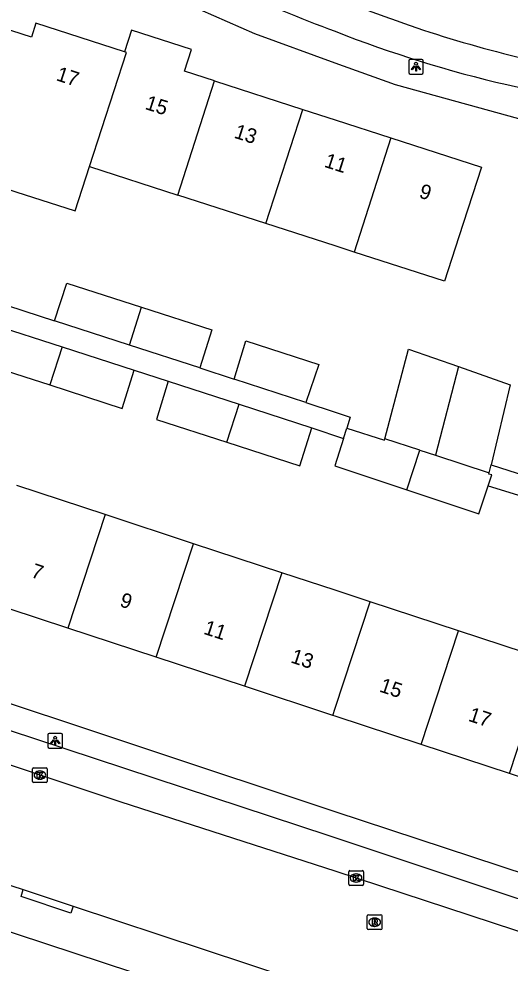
# Model space of a CAD drawing. Extents: x 160557 to 161245, y 385330 to 386505.
# Drawn here: x 160978.4 to 161011.9, y 385875 to 385939.3 of the extents above; entities that cross this region are included whole.
import ezdxf

# ---------------------------------------------------------------- set-up
doc = ezdxf.new("R2010")
doc.units = 0
for name, color, linetype in [('IMGEO_Kolk', 7, 'Continuous'), ('IMGEO_Lichtpunt', 7, 'Continuous'), ('IMGEO_Pand', 7, 'Continuous'), ('IMGEO_Pand_nummerreeks', 7, 'Continuous'), ('IMGEO_Parkeervlak_open', 7, 'Continuous'), ('IMGEO_Rijbaan_lokaal_gesloten', 7, 'Continuous'), ('IMGEO_Rijbaan_lokaal_open', 7, 'Continuous'), ('IMGEO_Rioolput', 7, 'Continuous'), ('IMGEO_Voetpad_open', 7, 'Continuous')]:
    doc.layers.add(name, color=color, linetype=linetype)

msp = doc.modelspace()

# ---------------------------------------------------------------- linework, layer by layer
at = {"layer": 'IMGEO_Kolk'}
for p, q in [((160979.358, 385887.344), (160979.358, 385888.196)), ((160979.433, 385888.27), (160980.285, 385888.27)), ((160980.359, 385888.196), (160980.359, 385887.344)), ((160979.846, 385888.05), (160979.871, 385888.05)), ((160980.285, 385887.27), (160979.433, 385887.27)), ((160979.869, 385887.49), (160979.844, 385887.49)), ((161000.921, 385880.331), (161000.921, 385881.183)), ((161000.996, 385881.257), (161001.848, 385881.257)), ((161001.922, 385881.183), (161001.922, 385880.331)), ((161001.432, 385880.477), (161001.407, 385880.477)), ((161001.409, 385881.037), (161001.434, 385881.037)), ((161001.848, 385880.257), (161000.996, 385880.257))]:
    msp.add_line(p, q, dxfattribs=at)
for points in [[(160979.358, 385887.344), (160979.358, 385888.196)], [(160979.433, 385888.27), (160980.285, 385888.27)], [(160980.359, 385888.196), (160980.359, 385887.344)], [(160979.679, 385887.97), (160979.802, 385887.97), (160979.802, 385887.819), (160979.932, 385887.97), (160980.096, 385887.97), (160979.95, 385887.819), (160980.103, 385887.57), (160979.951, 385887.57), (160979.866, 385887.734), (160979.802, 385887.667), (160979.802, 385887.57), (160979.679, 385887.57), (160979.679, 385887.97)], [(160980.285, 385887.27), (160979.433, 385887.27)], [(161000.921, 385880.331), (161000.921, 385881.183)], [(161000.996, 385881.257), (161001.848, 385881.257)], [(161001.922, 385881.183), (161001.922, 385880.331)], [(161001.242, 385880.957), (161001.365, 385880.957), (161001.365, 385880.806), (161001.495, 385880.957), (161001.659, 385880.957), (161001.513, 385880.806), (161001.666, 385880.557), (161001.514, 385880.557), (161001.429, 385880.721), (161001.365, 385880.654), (161001.365, 385880.557), (161001.242, 385880.557), (161001.242, 385880.957)], [(161001.848, 385880.257), (161000.996, 385880.257)]]:
    msp.add_lwpolyline(points, dxfattribs=at)
for centre, start, end in [((160979.435, 385888.194), 91.55205, 178.44795), ((160979.435, 385888.194), 91.55205, 178.44795), ((160980.283, 385888.194), 1.55205, 88.44795), ((160980.283, 385888.194), 1.55205, 88.44795), ((160979.435, 385887.346), 181.55205, 268.44795), ((160979.435, 385887.346), 181.55205, 268.44795), ((160980.283, 385887.346), 271.55205, 358.44795), ((160980.283, 385887.346), 271.55205, 358.44795), ((161000.998, 385881.181), 91.55205, 178.44795), ((161000.998, 385881.181), 91.55205, 178.44795), ((161001.846, 385881.181), 1.55205, 88.44795), ((161001.846, 385881.181), 1.55205, 88.44795), ((161000.998, 385880.333), 181.55205, 268.44795), ((161000.998, 385880.333), 181.55205, 268.44795), ((161001.846, 385880.333), 271.55205, 358.44795), ((161001.846, 385880.333), 271.55205, 358.44795)]:
    msp.add_arc(centre, 0.0765, start, end, dxfattribs=at)
for centre, major_axis, ratio, start_param, end_param in [((160979.845, 385887.77), (-0.387, 0.002), 0.722429, 4.712389, 7.853982), ((160979.87, 385887.77), (-0.39, 0.002), 0.717154, 1.570796, 4.712389), ((161001.408, 385880.757), (-0.387, 0.002), 0.722429, 4.712389, 7.853982), ((161001.433, 385880.757), (-0.39, 0.002), 0.717154, 1.570796, 4.712389)]:
    msp.add_ellipse(centre, major_axis=major_axis, ratio=ratio, start_param=start_param, end_param=end_param, dxfattribs=at)
at = {"layer": 'IMGEO_Lichtpunt'}
for p, q in [((161005.012, 385936.447), (161005.012, 385935.64)), ((161005.012, 385936.447), (161005.012, 385935.64)), ((161005.914, 385936.542), (161005.106, 385936.542)), ((161005.914, 385936.542), (161005.106, 385936.542)), ((161006.008, 385935.64), (161006.008, 385936.447)), ((161006.008, 385935.64), (161006.008, 385936.447)), ((161005.106, 385935.546), (161005.914, 385935.546)), ((161005.106, 385935.546), (161005.914, 385935.546)), ((160980.404, 385890.517), (160980.404, 385889.71)), ((160980.404, 385890.517), (160980.404, 385889.71)), ((160981.306, 385890.612), (160980.498, 385890.612)), ((160981.306, 385890.612), (160980.498, 385890.612)), ((160981.4, 385889.71), (160981.4, 385890.517)), ((160981.4, 385889.71), (160981.4, 385890.517)), ((160980.498, 385889.616), (160981.306, 385889.616)), ((160980.498, 385889.616), (160981.306, 385889.616))]:
    msp.add_line(p, q, dxfattribs=at)
for points in [[(161005.386, 385936.111), (161005.425, 385936.083), (161005.237, 385935.821), (161005.199, 385935.848), (161005.386, 385936.111)], [(161005.488, 385936.063), (161005.535, 385936.063), (161005.535, 385935.741), (161005.488, 385935.741), (161005.488, 385936.063)], [(161005.598, 385936.083), (161005.636, 385936.11), (161005.823, 385935.848), (161005.784, 385935.82), (161005.598, 385936.083)], [(160980.778, 385890.181), (160980.817, 385890.153), (160980.629, 385889.891), (160980.591, 385889.918), (160980.778, 385890.181)], [(160980.88, 385890.133), (160980.927, 385890.133), (160980.927, 385889.811), (160980.88, 385889.811), (160980.88, 385890.133)], [(160980.99, 385890.153), (160981.028, 385890.18), (160981.215, 385889.918), (160981.176, 385889.89), (160980.99, 385890.153)]]:
    msp.add_lwpolyline(points, dxfattribs=at)
for centre in [(161005.511, 385936.245), (160980.903, 385890.315)]:
    msp.add_circle(centre, 0.0994, dxfattribs=at)
for centre, start, end in [((161005.106, 385936.447), 90, 180), ((161005.106, 385936.447), 90, 180), ((161005.914, 385936.447), 0, 90), ((161005.914, 385936.447), 0, 90), ((161005.106, 385935.64), 180, 270), ((161005.106, 385935.64), 180, 270), ((161005.914, 385935.64), 270, 0), ((161005.914, 385935.64), 270, 360), ((160980.498, 385890.517), 90, 180), ((160980.498, 385890.517), 90, 180), ((160981.306, 385890.517), 0, 90), ((160981.306, 385890.517), 0, 90), ((160980.498, 385889.71), 180, 270), ((160980.498, 385889.71), 180, 270), ((160981.306, 385889.71), 270, 0), ((160981.306, 385889.71), 270, 360)]:
    msp.add_arc(centre, 0.0946, start, end, dxfattribs=at)
at = {"layer": 'IMGEO_Pand'}
for points in [[(160985.637, 385937.051), (160979.584, 385939.004), (160979.278, 385938.053), (160975.804, 385939.173)], [(160991.773, 385935.072), (160989.724, 385935.733), (160990.202, 385937.214), (160986.115, 385938.532), (160985.637, 385937.051)], [(160983.251, 385929.234), (160985.762, 385937.011), (160985.637, 385937.051)], [(160989.262, 385927.294), (160991.773, 385935.072)], [(160991.773, 385935.072), (160997.783, 385933.133)], [(160995.272, 385925.355), (160997.783, 385933.133)], [(160997.783, 385933.133), (161000, 385932.418), (161003.794, 385931.194)], [(161003.794, 385931.194), (161009.971, 385929.201), (161008.436, 385924.443), (161007.461, 385921.422), (161001.283, 385923.415)], [(161003.794, 385931.194), (161001.283, 385923.415)], [(160970.238, 385930.094), (160978.216, 385927.521), (160982.275, 385926.212), (160983.251, 385929.234)], [(160983.251, 385929.234), (160989.262, 385927.294)], [(160995.272, 385925.355), (160989.262, 385927.294)], [(161001.283, 385923.415), (161000, 385923.829), (160995.272, 385925.355)], [(160980.86, 385918.733), (160981.693, 385921.299), (160986.797, 385919.655)], [(160985.965, 385917.077), (160986.797, 385919.655)], [(160986.797, 385919.655), (160991.582, 385918.114), (160990.772, 385915.517)], [(160976.569, 385918.51), (160975.754, 385915.897), (160980.531, 385914.356)], [(160976.569, 385918.51), (160981.383, 385916.949)], [(160985.965, 385917.077), (160980.86, 385918.733)], [(160993.104, 385914.76), (160993.915, 385917.363), (160998.89, 385915.761), (160998.006, 385913.169)], [(160981.383, 385916.949), (160980.531, 385914.356)], [(160981.383, 385916.949), (160986.29, 385915.358)], [(160990.772, 385915.517), (160985.965, 385917.077)], [(161003.382, 385910.695), (161005, 385916.8), (161008.397, 385915.609)], [(160980.531, 385914.356), (160985.48, 385912.759), (160986.29, 385915.358)], [(161008.397, 385915.609), (161006.831, 385909.565)], [(161008.397, 385915.609), (161011.928, 385914.371), (161010.631, 385908.92)], [(160988.617, 385914.604), (160987.808, 385912.008), (160992.604, 385910.461)], [(160988.617, 385914.604), (160993.45, 385913.037)], [(160998.006, 385913.169), (160993.104, 385914.76)], [(160992.604, 385910.461), (160993.45, 385913.037)], [(160993.45, 385913.037), (160998.4, 385911.431)], [(160992.604, 385910.461), (160997.596, 385908.85), (160998.4, 385911.431)], [(161000.56, 385910.699), (161000.789, 385911.418)], [(161000.789, 385911.418), (161003.354, 385910.589), (161003.382, 385910.695)], [(161000.56, 385910.699), (160999.969, 385908.839), (161004.887, 385907.201)], [(161005.777, 385909.911), (161003.382, 385910.695)], [(161004.887, 385907.201), (161005.777, 385909.911)], [(161005.777, 385909.911), (161006.831, 385909.565)], [(161006.831, 385909.565), (161010.498, 385908.363)], [(161010.498, 385908.363), (161010.631, 385908.92)], [(161010.423, 385907.481), (161010.67, 385908.224), (161010.48, 385908.286), (161010.498, 385908.363)], [(160984.304, 385905.52), (160978.278, 385907.499)], [(161004.887, 385907.201), (161009.787, 385905.569), (161010.423, 385907.481)], [(160984.304, 385905.52), (160981.762, 385897.781)], [(160990.33, 385903.54), (160984.304, 385905.52)], [(160987.788, 385895.801), (160990.33, 385903.54)], [(160996.357, 385901.561), (160990.33, 385903.54)], [(160996.357, 385901.561), (160993.815, 385893.822)], [(161002.383, 385899.581), (161000, 385900.364), (160996.357, 385901.561)], [(160981.762, 385897.781), (160975.737, 385899.76)], [(160999.841, 385891.842), (161000, 385892.326), (161002.383, 385899.581)], [(161008.409, 385897.602), (161002.383, 385899.581)], [(160987.788, 385895.801), (160981.762, 385897.781)], [(161005.867, 385889.863), (161008.409, 385897.602)], [(161014.435, 385895.622), (161008.409, 385897.602)], [(160993.815, 385893.822), (160987.788, 385895.801)], [(161011.893, 385887.883), (161014.435, 385895.622)], [(160999.841, 385891.842), (160993.815, 385893.822)], [(161005.867, 385889.863), (161000, 385891.79), (160999.841, 385891.842)], [(161011.893, 385887.883), (161005.867, 385889.863)], [(161017.919, 385885.904), (161011.893, 385887.883)]]:
    msp.add_lwpolyline(points, dxfattribs=at)
at = {"layer": 'IMGEO_Parkeervlak_open'}
msp.add_lwpolyline([(161023.033, 385862.205), (161000, 385869.784), (160946.704, 385887.32), (160946.661, 385887.12), (160942.621, 385888.413)], dxfattribs=at)
at = {"layer": 'IMGEO_Rijbaan_lokaal_gesloten'}
for points in [[(161027.626, 385872.155), (161000, 385881.221), (160985.406, 385885.917), (160961.001, 385894.062)], [(160947.921, 385889.946), (160953.45, 385888.133), (160978.728, 385879.965)], [(160978.728, 385879.965), (160982.131, 385878.84)], [(160982.131, 385878.84), (161000, 385872.922), (161037.274, 385860.603), (161040.422, 385859.563), (161040.719, 385859.452)]]:
    msp.add_lwpolyline(points, dxfattribs=at)
at = {"layer": 'IMGEO_Rijbaan_lokaal_open'}
msp.add_arc((161031.746, 386016.467), 82.062, 248.41375, 259.00106, dxfattribs=at)
at = {"layer": 'IMGEO_Rioolput'}
for p, q in [((161002.189, 385877.316), (161002.189, 385878.168)), ((161002.264, 385878.242), (161003.116, 385878.242)), ((161002.677, 385878.022), (161002.702, 385878.022)), ((161003.19, 385878.168), (161003.19, 385877.316)), ((161003.116, 385877.242), (161002.264, 385877.242)), ((161002.7, 385877.462), (161002.675, 385877.462))]:
    msp.add_line(p, q, dxfattribs=at)
for points in [[(161002.189, 385877.316), (161002.189, 385878.168)], [(161002.264, 385878.242), (161003.116, 385878.242)], [(161002.778, 385877.94), (161002.526, 385877.942), (161002.526, 385877.542)], [(161003.19, 385878.168), (161003.19, 385877.316)], [(161003.116, 385877.242), (161002.264, 385877.242)], [(161002.526, 385877.542), (161002.65, 385877.542), (161002.65, 385877.704), (161002.661, 385877.704)], [(161002.704, 385877.861), (161002.65, 385877.861), (161002.65, 385877.78)], [(161002.65, 385877.78), (161002.702, 385877.78)], [(161002.708, 385877.675), (161002.779, 385877.542), (161002.919, 385877.542), (161002.854, 385877.668)]]:
    msp.add_lwpolyline(points, dxfattribs=at)
for centre, radius, start, end in [((161002.266, 385878.166), 0.0765, 91.55205, 178.44795), ((161002.266, 385878.166), 0.0765, 91.55205, 178.44795), ((161002.777, 385877.83), 0.109, 350.36119, 89.41601), ((161003.114, 385878.166), 0.0765, 1.55205, 88.44795), ((161003.114, 385878.166), 0.0765, 1.55205, 88.44795), ((161002.266, 385877.318), 0.0765, 181.55205, 268.44795), ((161002.266, 385877.318), 0.0765, 181.55205, 268.44795), ((161002.66, 385877.651), 0.0533, 26.02933, 88.69889), ((161002.686, 385877.969), 0.19, 274.7715, 282.96867), ((161002.71, 385877.765), 0.0964, 77.00612, 93.18647), ((161002.724, 385877.822), 0.0378, 276.66336, 79.67722), ((161002.775, 385877.83), 0.112, 277.58423, 350.98172), ((161002.759, 385877.615), 0.108, 29.51342, 73.79051), ((161003.114, 385877.318), 0.0765, 271.55205, 358.44795), ((161003.114, 385877.318), 0.0765, 271.55205, 358.44795)]:
    msp.add_arc(centre, radius, start, end, dxfattribs=at)
for centre, major_axis, ratio, start_param, end_param in [((161002.676, 385877.742), (-0.387, 0.002), 0.722429, 4.712389, 7.853982), ((161002.701, 385877.742), (-0.39, 0.002), 0.717154, 1.570796, 4.712389)]:
    msp.add_ellipse(centre, major_axis=major_axis, ratio=ratio, start_param=start_param, end_param=end_param, dxfattribs=at)
at = {"layer": 'IMGEO_Voetpad_open'}
for points in [[(161039.687, 385927.317), (161013.833, 385932.134), (161004.116, 385934.809), (161000, 385936.274), (160994.519, 385938.283), (160989.848, 385940.323), (160979.7, 385945.599)], [(161011.71, 385934.821), (161015.193, 385934.044), (161015.726, 385933.938), (161036.684, 385930.088), (161041.921, 385929.099), (161045.553, 385928.412), (161056.458, 385926.352), (161060.361, 385925.626)], [(160970.238, 385930.094), (160965.988, 385923.562), (160980.86, 385918.733)], [(160986.29, 385915.358), (160988.617, 385914.604)], [(160990.772, 385915.517), (160993.104, 385914.76)], [(160998.006, 385913.169), (161000, 385912.506), (161001.026, 385912.165), (161000.789, 385911.418)], [(160998.4, 385911.431), (161000.56, 385910.699)], [(161010.631, 385908.92), (161015.825, 385907.25)], [(161010.423, 385907.481), (161012.736, 385906.774)], [(161028.22, 385875.98), (161000, 385885.266), (160960.546, 385898.367), (160955.622, 385900.265)], [(160955.009, 385898.6), (160961.739, 385896.102), (160999.56, 385883.66), (161025.292, 385875.092)], [(160982.131, 385878.84), (160981.977, 385878.365), (160978.574, 385879.491), (160978.728, 385879.965)]]:
    msp.add_lwpolyline(points, dxfattribs=at)
for centre, radius, start, end in [((161046.28, 386062.167), 132.085, 242.7443, 249.48944), ((161030.553, 386016.225), 83.556, 248.55162, 256.96669)]:
    msp.add_arc(centre, radius, start, end, dxfattribs=at)

# ---------------------------------------------------------------- texts
at = {"layer": 'IMGEO_Pand_nummerreeks'}
for s, rotation, p in [('17', 342.11799, (160980.911, 385935.13)), ('15', 342.11799, (160986.977, 385933.173)), ('13', 342.12081, (160993.044, 385931.216)), ('11', 342.12158, (160999.191, 385929.234)), ('9', 342.11887, (161005.655, 385927.147)), ('7', 341.81651, (160979.191, 385901.278)), ('9', 341.81651, (160985.241, 385899.291)), ('11', 341.81651, (160990.963, 385897.411)), ('13', 341.81651, (160996.904, 385895.46)), ('15', 341.81578, (161002.959, 385893.471)), ('17', 341.81578, (161009.018, 385891.481))]:
    msp.add_text(s, height=1, rotation=rotation, dxfattribs=at).set_placement(p)

doc.saveas('drawing.dxf')
